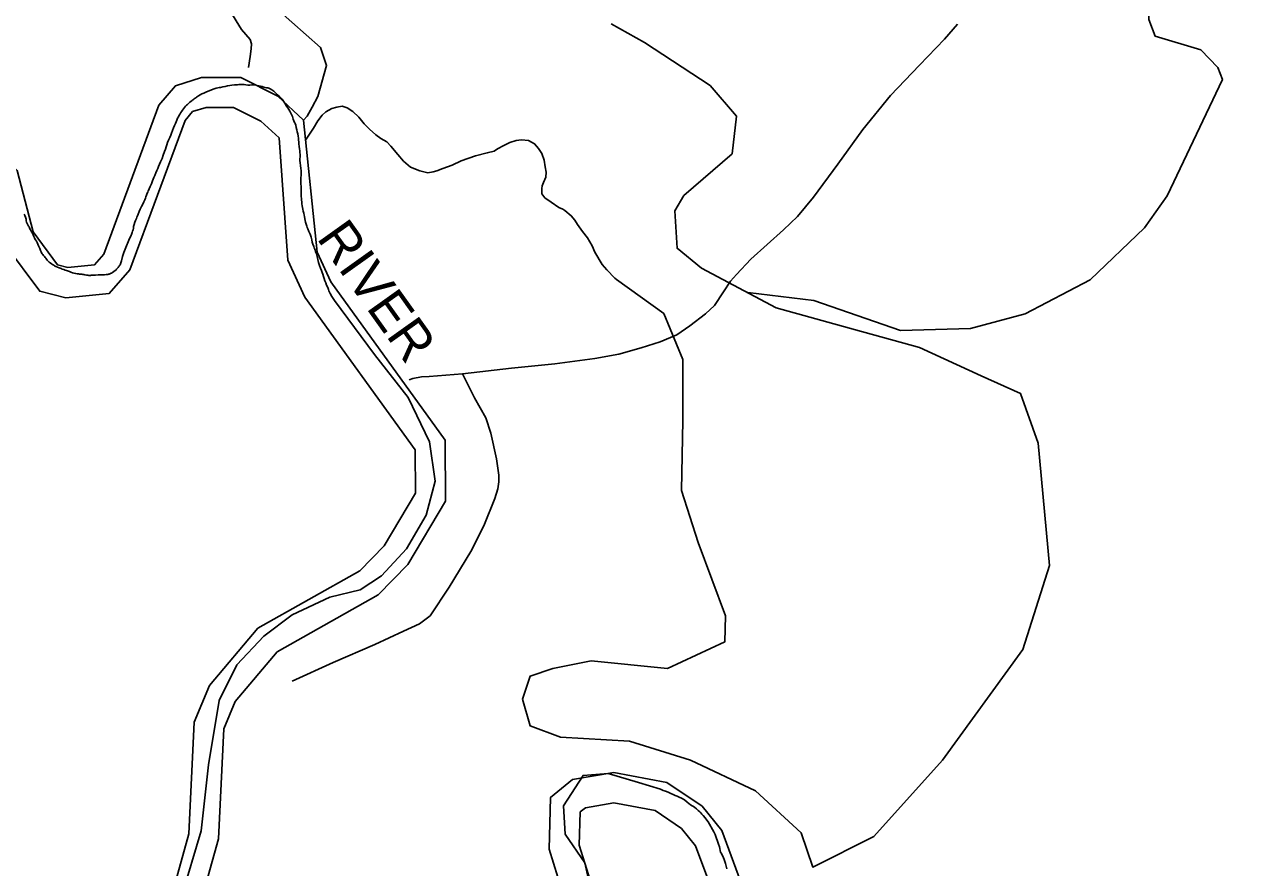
# Model space of a CAD drawing. Extents: x 2082433 to 2279600, y 546599 to 755198.
# Drawn here: x 2225302 to 2231955, y 593966 to 598585 of the extents above; entities that cross this region are included whole.
import ezdxf

# ---------------------------------------------------------------- set-up
doc = ezdxf.new("R2010")
doc.units = 0
for name, color, linetype in [('Exist Boundary Political Fire Districts', 7, 'Continuous'), ('Exist Hydrographic Creek Single Shore', 7, 'Continuous'), ('Exist Hydrographic Pond Under 1500 Sq Ft', 7, 'Continuous'), ('Exist Hydrographic River Shore', 7, 'Continuous'), ('Exist Hydrographic River Shore Label', 7, 'Continuous'), ('Exist Road Non-System Type 51', 7, 'Continuous')]:
    doc.layers.add(name, color=color, linetype=linetype)

msp = doc.modelspace()

# ---------------------------------------------------------------- linework, layer by layer
at = {"layer": 'Exist Boundary Political Fire Districts'}
for points in [[(2225840.6, 597312.7), (2225848, 597335.6), (2225854.9, 597354.4), (2225862.1, 597372.1), (2225871.3, 597393.6), (2225878.9, 597411.2), (2225885.3, 597425.6), (2225891.2, 597439.2), (2225893.7, 597445.2), (2225895.9, 597451.7), (2225898.2, 597458.9), (2225900.2, 597468.6), (2225901.5, 597477.5), (2225903.9, 597488), (2225908.2, 597500.8), (2225912.3, 597511.3), (2225916.2, 597520.9), (2225918.9, 597528.5), (2225922, 597536.9), (2225925.5, 597546.1), (2225931.4, 597560.2), (2225936.9, 597572.3), (2225943.9, 597586.5), (2225951.1, 597600.5), (2225956.8, 597612.5), (2225962.2, 597624.1), (2225965.7, 597632.1), (2225968.9, 597640.5), (2225972.2, 597649.3), (2225974.1, 597654.8), (2225975.9, 597660.2), (2225978.6, 597666.5), (2225981.4, 597673), (2225984.3, 597678.4), (2225986.8, 597683.4), (2225992.7, 597697.1), (2225998.5, 597712.2), (2226004.4, 597727.4), (2226008.5, 597736.8), (2226012.4, 597746), (2226017.5, 597757.4), (2226023.7, 597772.1), (2226028.8, 597784.2), (2226033.3, 597795.4), (2226038.2, 597806.9), (2226043.6, 597819.3), (2226049.3, 597832.6), (2226056.9, 597850.9), (2226063.7, 597868.1), (2226070.8, 597888.2), (2226075.1, 597901.8), (2226079, 597913.8), (2226082.7, 597925), (2226087.7, 597937.5), (2226093.2, 597950.4), (2226099.3, 597964.3), (2226104.3, 597977.2), (2226109, 597989.4), (2226114.5, 598003.9), (2226120.5, 598018.4), (2226125.8, 598030.6), (2226130.5, 598042.2), (2226134, 598051.3), (2226137.7, 598060.8), (2226142, 598070.7), (2226146.3, 598079.1), (2226150.4, 598086.8), (2226155.9, 598095.5), (2226160.7, 598102.6), (2226164.8, 598108.6), (2226168.7, 598114.3), (2226173.8, 598121.5), (2226179.5, 598129.1), (2226186.1, 598136.7), (2226191, 598142), (2226195.9, 598146.6), (2226202.1, 598151.9), (2226209.5, 598158.2), (2226215.8, 598163.5), (2226221.8, 598168.3), (2226225.2, 598171), (2226228.9, 598173.7), (2226233.2, 598176.7), (2226237.6, 598179.8), (2226241.4, 598182.6), (2226246.6, 598185.9), (2226257.4, 598193.2), (2226266.5, 598199.1), (2226275.1, 598203.9), (2226285.5, 598208.6), (2226297, 598213.1), (2226309.7, 598217.9), (2226324.5, 598224.2), (2226337.4, 598229.9), (2226353.2, 598234.7), (2226362.2, 598236.7), (2226370.4, 598238.2), (2226378, 598239.6), (2226389.9, 598242.2), (2226402.4, 598245.1)], [(2226402.4, 598245.1), (2226416.2, 598248), (2226428.5, 598250), (2226439.7, 598251.5), (2226453.1, 598252.7), (2226462.3, 598253.5), (2226470.3, 598254.1), (2226477.7, 598254.7), (2226483.2, 598255.2), (2226488.7, 598255.5), (2226495.3, 598255.5), (2226506.6, 598254.4), (2226516.4, 598252.6), (2226527.7, 598251.6), (2226538.6, 598251.8), (2226548, 598252.7), (2226557, 598254), (2226571.2, 598251.1), (2226587, 598247.9), (2226605.4, 598243.6), (2226614.8, 598241.2), (2226622.4, 598239.2), (2226629.8, 598237.6), (2226635.8, 598236.2), (2226642.3, 598234.4), (2226648.5, 598232.3), (2226658.9, 598226.4), (2226668.6, 598218.2), (2226679.4, 598207.5), (2226690.1, 598198), (2226698.9, 598190.5), (2226706.5, 598183.5), (2226714.3, 598174.6), (2226721.7, 598164), (2226728.7, 598153.5), (2226733.8, 598145.6), (2226738.7, 598137.4), (2226745.1, 598127.5), (2226751.4, 598117.6), (2226756.9, 598109.5), (2226761.5, 598101.9), (2226764.7, 598095), (2226768, 598087.3), (2226770.7, 598079.5), (2226773.4, 598072.3), (2226775.8, 598065.1), (2226779.1, 598056.7), (2226781.6, 598050.9), (2226783.8, 598045.9), (2226785.7, 598041.9), (2226789.3, 598031.7), (2226792.4, 598019.1), (2226795.5, 598006.3), (2226798, 597995.6), (2226800.2, 597985), (2226802.3, 597972.6), (2226803.7, 597960.6), (2226804.9, 597950.1), (2226805.7, 597941.8), (2226806.6, 597930.5), (2226807.8, 597916.4), (2226809.4, 597902.2), (2226811.1, 597892.6), (2226812.3, 597882.9), (2226812.9, 597871.8), (2226812.7, 597859.4), (2226812.3, 597848.4), (2226811.7, 597839.8), (2226812.7, 597827.2), (2226815.2, 597811.6), (2226817.4, 597795.8), (2226818.5, 597783.9), (2226818.5, 597772), (2226818.3, 597758.6), (2226817.8, 597744.1), (2226817.4, 597731.3), (2226817.4, 597721.4), (2226818.1, 597710.6), (2226818.5, 597696.9), (2226819.1, 597682.9), (2226819.1, 597673.5), (2226818.7, 597664.2), (2226819.1, 597653.8), (2226819.5, 597641.4), (2226820.3, 597630.4), (2226820.9, 597621.7), (2226821.9, 597613.1), (2226823.2, 597602.1), (2226824.8, 597590.9), (2226826, 597581.6), (2226827.5, 597572.6), (2226829.7, 597562.5), (2226832.8, 597550.9), (2226835.5, 597540.4), (2226837.5, 597532.5), (2226840, 597519.3), (2226843.5, 597501.9), (2226847.8, 597484.9), (2226849.8, 597478.6), (2226852.3, 597472.5)], [(2225302.3, 597545.3), (2225305.6, 597538.1), (2225309.1, 597528)], [(2225309.1, 597528), (2225311.9, 597517.3), (2225313.6, 597509.3), (2225315.2, 597501.7)], [(2225315.2, 597501.7), (2225318.1, 597493.7), (2225321.6, 597486.6), (2225325.3, 597480.2), (2225328.3, 597475.3), (2225330.8, 597470.6), (2225333.5, 597464.6), (2225336.8, 597458.5), (2225340.2, 597452.8), (2225343.5, 597447.2), (2225347, 597440.9), (2225351.3, 597431.1), (2225354.8, 597422.1), (2225357.5, 597415.2), (2225360.5, 597410.5), (2225364.4, 597404.4), (2225368.7, 597398.1), (2225373.1, 597389.5), (2225376.5, 597381), (2225380.2, 597371.6), (2225383.9, 597363.8), (2225387.4, 597356.7), (2225390.1, 597350.8), (2225391.9, 597345.5), (2225394.6, 597339.1), (2225397.5, 597332.8), (2225400.5, 597328.2), (2225404, 597323.9), (2225407.7, 597319.2), (2225412.4, 597313.5), (2225416.7, 597308.3), (2225419.8, 597304), (2225423.3, 597299.3), (2225427.8, 597293.7), (2225432.9, 597288), (2225438.5, 597282.9), (2225444, 597278.6), (2225450.6, 597274), (2225457.5, 597269.3), (2225464.1, 597265), (2225468.4, 597262), (2225475, 597258.8), (2225484.2, 597255.3), (2225493.8, 597251.6), (2225499.2, 597249.4), (2225504.5, 597247.2), (2225510.4, 597244.8), (2225519.3, 597241.5), (2225527, 597238.6), (2225533.4, 597236.4), (2225538.3, 597234.7), (2225543.7, 597232.6), (2225549.8, 597230.4), (2225558, 597227.2), (2225566, 597224.4), (2225575, 597222), (2225584, 597220.2), (2225592, 597218.8), (2225598.8, 597218), (2225604.6, 597217.5), (2225611.3, 597216.8), (2225618.3, 597216), (2225623.8, 597215.2), (2225629, 597214.2), (2225634.9, 597213.2), (2225643.3, 597211.8), (2225650.5, 597210.7), (2225656.2, 597210), (2225659.7, 597209.9), (2225664.2, 597210), (2225668.9, 597210.4), (2225681.4, 597211.2), (2225693.3, 597211.9), (2225706.3, 597212.4), (2225716.5, 597212.6), (2225725.7, 597212.8), (2225733.5, 597212.8), (2225741.3, 597213.3), (2225750.8, 597214.3), (2225760.2, 597215.6), (2225764.1, 597216.1), (2225767.6, 597217), (2225771.5, 597218.4), (2225775, 597219.9), (2225778, 597221.4), (2225780.3, 597222.4), (2225786, 597225.4), (2225793.4, 597230.7), (2225800.8, 597236.4), (2225803.3, 597238.5), (2225805.5, 597240.8), (2225808, 597243.6), (2225812.5, 597248.9), (2225816.2, 597253.7), (2225819, 597257.2), (2225821.3, 597260.1), (2225824.6, 597263.9), (2225828.1, 597268.4), (2225834, 597290.4), (2225840.6, 597312.7)], [(2226852.3, 597472.5), (2226855, 597465.7), (2226861.9, 597450.3), (2226868.3, 597436.4), (2226872.8, 597424.4), (2226874, 597418.7), (2226875.5, 597411.9), (2226876.7, 597404.9), (2226879.8, 597392.6), (2226883.5, 597380.9), (2226888.2, 597367.6), (2226891.1, 597360), (2226893.7, 597353.3), (2226895.6, 597348.8), (2226898.4, 597340.5), (2226902.3, 597327.8), (2226906, 597314), (2226910.3, 597296.6), (2226914.2, 597280.7), (2226919.6, 597264), (2226924.7, 597249.8), (2226930, 597236.5), (2226934.3, 597225.6), (2226937.8, 597215.7), (2226941.5, 597203.9), (2226945.6, 597192), (2226949.5, 597180.6), (2226953.8, 597169.3), (2226958.7, 597156.4), (2226962.8, 597146.6), (2226966.3, 597137.9), (2226967.9, 597132.7), (2226971.2, 597124.6), (2226978.2, 597110.7), (2226987, 597093.9), (2227002.2, 597073.3), (2227220, 596776.5), (2227405.5, 596542.1), (2227522.8, 596297.9), (2227552.3, 596083.1), (2227503.3, 595897.5), (2227395.7, 595711.9), (2227258.9, 595565.4), (2227141.8, 595487.2), (2226975.5, 595448.2), (2226770.3, 595350.5), (2226614, 595233.3), (2226467.2, 595077), (2226369.4, 594881.7), (2226311, 594530.1), (2226271.8, 594168.7), (2226164.3, 593807.3)], [(2228431.8, 593729.2), (2228373.2, 593992.9), (2228265.7, 594149.2), (2228256.1, 594305.4), (2228363.5, 594471.5), (2228500.3, 594481.3), (2228666.6, 594432.5), (2228786.8, 594395.9), (2228790.4, 594394.2), (2228802.3, 594389.7), (2228814.2, 594385.6), (2228828.6, 594380.2), (2228843.8, 594373.1), (2228856.1, 594366.7), (2228867.3, 594361.4), (2228878, 594357.2), (2228889.9, 594352.5), (2228901.8, 594347.4), (2228918.8, 594337.1), (2228934.2, 594325), (2228952.4, 594311.3), (2228961.3, 594305.6), (2228968.8, 594300.6), (2228975.4, 594296.1), (2228984.2, 594288.9), (2228993.5, 594280), (2229002.5, 594271.3), (2229008.2, 594265.9), (2229014.2, 594260.1), (2229020.9, 594252.5), (2229032.4, 594238.7)], [(2229032.4, 594238.7), (2229041.2, 594227), (2229048.4, 594216.9), (2229056.2, 594204.7), (2229072.8, 594175.3), (2229079.8, 594162), (2229086.3, 594148.4), (2229092.9, 594131.2), (2229100.3, 594111.5), (2229105.8, 594095), (2229109.7, 594079.7), (2229111.6, 594070.7), (2229113.8, 594061.1), (2229116.7, 594052.1), (2229120.8, 594043.8), (2229125.5, 594035.5), (2229130.8, 594024.9), (2229138.2, 594005.6), (2229143.5, 593989.5), (2229147, 593975.2), (2229150.5, 593959.9)]]:
    msp.add_lwpolyline(points, dxfattribs=at)
at = {"layer": 'Exist Hydrographic Creek Single Shore'}
for points in [[(2229265, 597115.4), (2229626.6, 597071.5), (2230102.5, 596907.7), (2230485.5, 596919.6), (2230784.5, 596998.8), (2231141.5, 597185.1), (2231438.6, 597471), (2231562.7, 597645.6), (2231865.6, 598282.3), (2231839.5, 598348.4), (2231747.6, 598445.4), (2231496.7, 598519.3), (2231462.6, 598611.9), (2231476.6, 598926.5), (2231583.6, 599127.7), (2231954.5, 599638.4), (2231953.5, 599740.1), (2231827.6, 599880.4), (2231584.6, 600046), (2231408.5, 600092.2), (2231234.6, 600049.8), (2230961.5, 599789.7), (2230363.5, 599608.3), (2230156.6, 599464.9)], [(2226879.3, 598131.8), (2226910.4, 598189.2), (2226958.4, 598358.8), (2226924.5, 598457.8)], [(2226832.3, 598059.4), (2226852.4, 598082.1), (2226879.3, 598131.8)]]:
    msp.add_lwpolyline(points, dxfattribs=at)
at = {"layer": 'Exist Hydrographic Pond Under 1500 Sq Ft'}
for points in [[(2226689.3, 598665.2), (2226924.5, 598457.8)], [(2228547.2, 597187.1), (2228805, 597001), (2228909.7, 596750.1), (2228909.7, 596415.7), (2228902.7, 596032.8), (2228993.4, 595746.7), (2229143.9, 595346), (2229139.9, 595203.2), (2228826, 595056.9), (2228407.4, 595098.7), (2228198.2, 595056.9), (2228072.6, 595015.1), (2228030.8, 594889.6), (2228072.6, 594743.3), (2228240, 594680.6), (2228616.7, 594659.7), (2228951.5, 594555.2), (2229307.3, 594387.9), (2229558.4, 594158), (2229621.2, 593969.8), (2229956, 594137.1), (2230332.7, 594555.2), (2230772.1, 595161.4), (2230918.6, 595621.3), (2230855.8, 596290.2), (2230760.1, 596562.9), (2230543, 596659.3), (2230205.3, 596815.9), (2229855.5, 596912.3), (2229421.3, 597032.8), (2229011.3, 597249.6), (2228878.6, 597358.1), (2228866.5, 597562.9), (2228914.8, 597647.2), (2229180.1, 597876.1), (2229204.3, 598081), (2229059.5, 598249.6), (2228700.4, 598485.2), (2228516.8, 598587)], [(2228547.2, 597187.1), (2228537.2, 597194.6), (2228492.9, 597240.2), (2228466.9, 597270.1), (2228427.9, 597337.6), (2228413.6, 597371.8), (2228387.3, 597415.5), (2228359.2, 597450.9), (2228332.8, 597489), (2228318.4, 597512.6), (2228298.3, 597536.8), (2228262.4, 597566.1), (2228252.4, 597572.1), (2228230.2, 597582), (2228188, 597611.8), (2228153.6, 597635.3), (2228137.8, 597657.2), (2228137.4, 597685.2), (2228139, 597701.1), (2228147.2, 597719.4), (2228159.1, 597747.2), (2228160.7, 597775.3), (2228156.4, 597805.2), (2228150.1, 597841.4), (2228137.8, 597876.9), (2228119.5, 597904.9), (2228097.4, 597930.8), (2228065, 597948.3), (2228025.4, 597952.3), (2227996.9, 597948), (2227961.2, 597937.6), (2227929.6, 597921.3), (2227894, 597903.2), (2227875.7, 597890.9), (2227838, 597880.8), (2227773.8, 597864.1), (2227695.9, 597837.8), (2227646.5, 597813.2), (2227594.4, 597794.6), (2227562.6, 597782.4), (2227542.9, 597776.5), (2227513, 597772.1), (2227469.1, 597781.6), (2227418.7, 597803.4), (2227380.1, 597835.1), (2227348.1, 597872.8), (2227309.8, 597918.3), (2227287.4, 597942), (2227255.6, 597959.8), (2227227.3, 597979.4), (2227193.1, 598011.3), (2227164.6, 598039.2), (2227134.9, 598076.9), (2227102.3, 598106.6), (2227070.3, 598128), (2227044.4, 598136), (2227013.9, 598131.6), (2226986.2, 598123.7), (2226954.2, 598105.4), (2226934.7, 598087.3), (2226910.9, 598056.8), (2226887.2, 598017), (2226843.4, 597950.4)]]:
    msp.add_lwpolyline(points, dxfattribs=at)
at = {"layer": 'Exist Hydrographic River Shore'}
for points in [[(2224021.4, 597822.2), (2224173.9, 597883), (2224424.6, 598070.1), (2224558.5, 598112.2), (2224843.5, 598106.4), (2224999.2, 598054.3), (2225263.2, 597783.6), (2225350.9, 597448.2), (2225483.9, 597268.1), (2225541.5, 597253.8), (2225687.1, 597268.2), (2225737.8, 597326), (2226039.6, 598142.5), (2226130.2, 598248.9), (2226272.9, 598293.8), (2226488.1, 598293.2), (2226690.4, 598191.1), (2226832.3, 598059.4)], [(2224020.3, 597645.2), (2224254.7, 597738.6), (2224500.3, 597921.9), (2224582.1, 597947.6), (2224815.1, 597942.9), (2224909.5, 597911.3), (2225115.5, 597700.1), (2225200.1, 597376.1), (2225387, 597123.2), (2225529.5, 597087.7), (2225767.7, 597111.4), (2225881.1, 597240.6), (2226183.4, 598058.3), (2226224.5, 598106.6), (2226297.9, 598129.7), (2226448.9, 598129.3), (2226598.5, 598053.7), (2226698.8, 597964)], [(2226197.1, 593515.6), (2226366.9, 594124.9), (2226394.8, 594725.8), (2226458.3, 594876.5), (2226687.6, 595149.2), (2227240.9, 595461.1), (2227404, 595627.5), (2227609.6, 595973.2), (2227607.4, 596307.7), (2226981.5, 597174.8), (2226905.9, 597336.8), (2226832.3, 598059.4)], [(2226033.8, 593540.7), (2226203.9, 594151.1), (2226232.3, 594762.6), (2226316.8, 594963.1), (2226581.2, 595277.5), (2227140.1, 595592.5), (2227273.1, 595728.3), (2227445.3, 596017.8), (2227443.7, 596254.2), (2226839.4, 597091.4), (2226745.1, 597293.4), (2226698.8, 597964)], [(2229226.4, 593891.9), (2229122.7, 594169.3), (2229014.7, 594302.3), (2228822.6, 594433.7), (2228532.2, 594487.3), (2228305.3, 594449.1), (2228185.6, 594350.8), (2228177.1, 594067), (2228272.9, 593761.1)], [(2229062.6, 593861.6), (2228978.5, 594086.7), (2228902.4, 594180.3), (2228758.6, 594278.7), (2228530.9, 594320.8), (2228375.6, 594294.6), (2228347.3, 594271.4), (2228341.9, 594089.7), (2228434.3, 593794.8)]]:
    msp.add_lwpolyline(points, dxfattribs=at)
at = {"layer": 'Exist Road Non-System Type 51'}
for points in [[(2225335.4, 600440.3), (2225361, 600415.6), (2225512.7, 600171.8), (2225690.1, 599887.1), (2225874.2, 599587), (2226102.7, 599210.2), (2226300.4, 598870.9), (2226493.1, 598557.2), (2226539.1, 598502.6), (2226547.7, 598478.8), (2226546, 598451.5), (2226539.1, 598408.9), (2226530.6, 598349.2)], [(2230413.7, 598585.3), (2230343.7, 598504.3), (2230206.5, 598362), (2230047.1, 598194.9), (2229896.2, 598008.2), (2229758.9, 597818.1), (2229625.1, 597637.4), (2229537.3, 597532.5), (2229460.6, 597460), (2229281.6, 597298.9), (2229203.1, 597214.5), (2229171.6, 597178.7), (2229133.2, 597119.1), (2229082.9, 597045.7), (2229033.5, 596999.7), (2228948.2, 596934.1), (2228876.6, 596884.6), (2228785.4, 596845.4), (2228680.6, 596813.9), (2228558.7, 596778.1), (2228427.4, 596755), (2228209.1, 596726.1), (2227971.3, 596702.2), (2227703.6, 596670.6)], [(2227703.6, 596670.6), (2227769.3, 596538.5), (2227830.6, 596430.2), (2227858.8, 596346.7), (2227889.5, 596205.2), (2227902.2, 596115.7), (2227902.2, 596079.9), (2227895.4, 596040.7), (2227879.2, 595987.8), (2227820.4, 595838.6), (2227748.8, 595698), (2227630.3, 595501.9), (2227526.3, 595345.9), (2227497.3, 595323.7), (2227466.6, 595301.6), (2227379.7, 595261.5), (2227222.8, 595188.2), (2226994.4, 595090.1), (2226769.3, 594987.9)], [(2227703.6, 596670.6), (2227519.5, 596657), (2227477.7, 596653.6), (2227430.8, 596645.9), (2227410.4, 596637.4)]]:
    msp.add_lwpolyline(points, dxfattribs=at)

# ---------------------------------------------------------------- texts
at = {"layer": 'Exist Hydrographic River Shore Label'}
msp.add_text('RIVER', height=210, rotation=305.47636, dxfattribs=at).set_placement((2226900, 597414.1))

doc.saveas('drawing.dxf')
